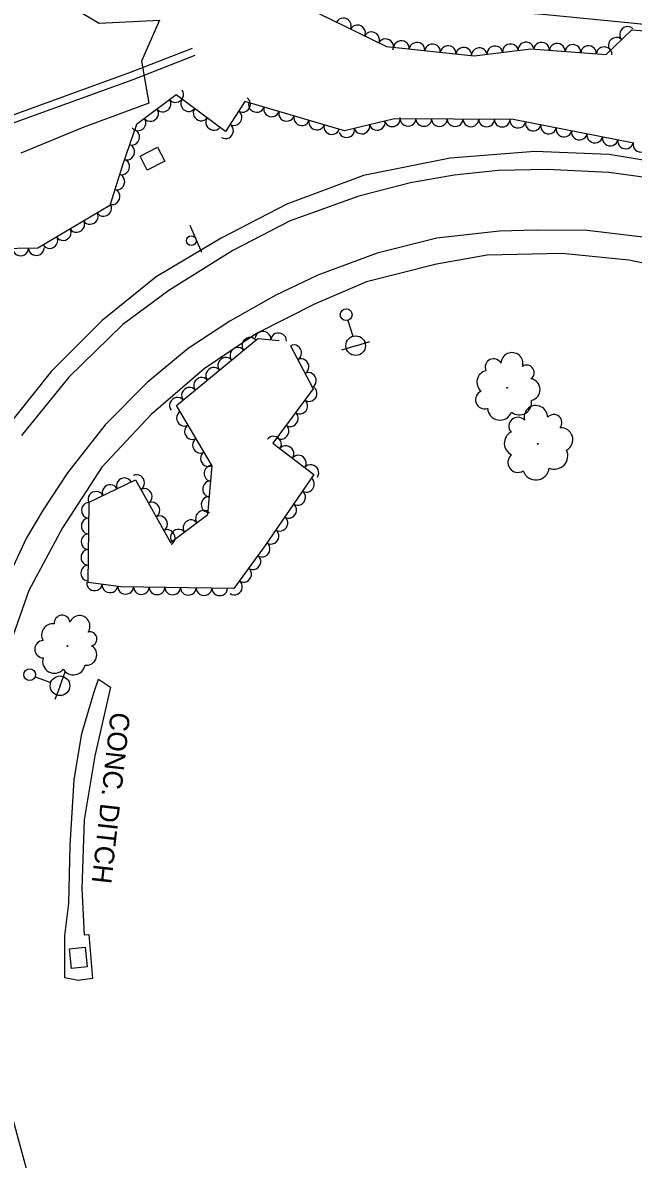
# Model space of a CAD drawing. Extents: x 1722896 to 1754269, y 648279 to 666297.
# Drawn here: x 1726002.8 to 1726158.6, y 657990.5 to 658280.2 of the extents above; entities that cross this region are included whole.
import ezdxf

# ---------------------------------------------------------------- set-up
doc = ezdxf.new("R2010")
doc.units = 0
for name, color, linetype in [('DESIGN - CENTERLINE - Proposed', 7, 'Continuous'), ('DESIGN - PUBLIC HEARING - Shapes', 7, 'Continuous'), ('DESIGN - SCRATCH - User 1', 7, 'Continuous'), ('SURVEY - CENTERLINE - Preliminary', 7, 'Continuous'), ('SURVEY - CENTERLINE - Preliminary Text', 7, 'Continuous'), ('SURVEY - CONTOURS - Intermediate with optional Text', 7, 'Continuous'), ('SURVEY - DRAINAGE - Natural Features', 7, 'Continuous'), ('SURVEY - DTM - Breaklines', 7, 'Continuous'), ('SURVEY - VEGETATION - Features with Text', 7, 'Continuous')]:
    doc.layers.add(name, color=color, linetype=linetype)

msp = doc.modelspace()

# ---------------------------------------------------------------- linework, layer by layer
at = {"layer": 'DESIGN - CENTERLINE - Proposed'}
msp.add_lwpolyline([(1726025.21, 658110.82), (1726021.23, 658093.28), (1726018.52, 658077.02), (1726017.88, 658059.51), (1726018.51, 658047.69), (1726019.68, 658047.75), (1726020.57, 658036.56), (1726016.99, 658036.03), (1726013.57, 658036.73), (1726013.52, 658047.53), (1726014.57, 658055.64), (1726014.88, 658070.45), (1726015.97, 658087.21), (1726017.9, 658098.97), (1726021.06, 658109.64), (1726022.12, 658112.85), (1726025.21, 658110.82)], dxfattribs=at)
at = {"layer": 'DESIGN - PUBLIC HEARING - Shapes'}
msp.add_line((1726045.46, 658228.56), (1726048.46, 658221.68), dxfattribs=at)
msp.add_circle((1726045.84, 658224.61), 1.25, dxfattribs=at)
at = {"layer": 'DESIGN - SCRATCH - User 1'}
for points in [[(1725777.26, 658448.21), (1725810.17, 658390.95), (1725837.69, 658340.83), (1725869.98, 658283.07), (1725902.6, 658224.96), (1725979.52, 658249.17), (1726030.3, 658267.54), (1726046.14, 658273.66)], [(1725775.6, 658447.25), (1725808.5, 658390.01), (1725836.01, 658339.9), (1725868.31, 658282.13), (1725901.69, 658222.66), (1725980.14, 658247.35), (1726030.97, 658265.74), (1726046.83, 658271.87)]]:
    msp.add_lwpolyline(points, dxfattribs=at)
at = {"layer": 'SURVEY - CENTERLINE - Preliminary'}
msp.add_lwpolyline([(1726013.35, 658285.33), (1726022.33, 658280.04), (1726037.69, 658280.86), (1726033.1, 658270.41), (1726034.98, 658259.71), (1726017.97, 658253.4), (1726002.3, 658246.9)], dxfattribs=at)
at = {"layer": 'SURVEY - CENTERLINE - Preliminary Text'}
for points in [[(1726016.79, 658285.92), (1726024.89, 658291.66), (1726044.46, 658292.38), (1726072.41, 658289.58), (1726104.41, 658284.74), (1726135.49, 658282.36), (1726158.01, 658280.12), (1726186.55, 658277.18), (1726209.55, 658273.6)], [(1726175.37, 658242.74), (1726152.42, 658246.58), (1726133.48, 658247.38), (1726111.9, 658245.69), (1726089.77, 658241.21), (1726070.19, 658233.92), (1726053.43, 658225.24), (1726036.81, 658215.37), (1726023.04, 658204.24), (1726010.07, 658191.3), (1725997.08, 658174.98)], [(1726168.54, 658239.8), (1726152.36, 658242.02), (1726136.57, 658242.74), (1726124.16, 658242.54), (1726112.9, 658241.29), (1726101.74, 658239.4), (1726088.54, 658235.97), (1726071.02, 658229.66), (1726056.42, 658222.11), (1726040.07, 658211.89), (1726028.33, 658203.27), (1726014.58, 658189.81), (1726002.49, 658174.96)], [(1726161.74, 658225.39), (1726146.77, 658227.19), (1726133.78, 658227.32), (1726124.41, 658227.01), (1726108.49, 658225.25), (1726093.24, 658221.46), (1726078.13, 658215.8), (1726067.35, 658210.69), (1726055.67, 658204.11), (1726045.02, 658197.14), (1726034.52, 658188.48), (1726023.85, 658177.69), (1726014.27, 658165.42), (1726008.02, 658156), (1726003.79, 658148.91), (1725997.36, 658135.15)], [(1726175.01, 658216), (1726157.4, 658219.61), (1726140.47, 658221.39), (1726121.31, 658220.96), (1726108.36, 658218.65), (1726090.5, 658214.09), (1726077.44, 658208.55), (1726062.47, 658200.97), (1726049.13, 658191.92), (1726035.54, 658180.34), (1726023.01, 658166.91), (1726012.93, 658151.43), (1726004.4, 658135.44), (1725997.51, 658115.85)], [(1725999.91, 658001.89), (1726006.85, 657976.56), (1726013.61, 657955.72), (1726022.11, 657934.62), (1726032.78, 657915.27), (1726044.85, 657896.17), (1726056.6, 657878.95), (1726071.45, 657856.6), (1726084.68, 657837.08)]]:
    msp.add_lwpolyline(points, dxfattribs=at)
at = {"layer": 'SURVEY - DRAINAGE - Natural Features'}
for p, q in [((1726035.89, 658245.5), (1726035.89, 658245.5)), ((1726016.99, 658041.81), (1726016.99, 658041.81))]:
    msp.add_line(p, q, dxfattribs=at)
for points in [[(1726037.18, 658248.43), (1726039.03, 658244.88), (1726034.59, 658242.57), (1726032.75, 658246.12), (1726037.18, 658248.43)], [(1726014.73, 658044.09), (1726018.71, 658044.51), (1726019.24, 658039.54), (1726015.26, 658039.11), (1726014.73, 658044.09)]]:
    msp.add_lwpolyline(points, dxfattribs=at)
at = {"layer": 'SURVEY - DTM - Breaklines'}
for p, q in [((1726085.77, 658204.31), (1726087.01, 658200.24)), ((1726087.75, 658197.85), (1726091.33, 658198.95)), ((1726087.75, 658197.85), (1726084.16, 658196.75)), ((1726012.32, 658111.15), (1726013.61, 658114.67)), ((1726005.99, 658113.47), (1726009.98, 658112.01)), ((1726012.32, 658111.15), (1726011.04, 658107.63))]:
    msp.add_line(p, q, dxfattribs=at)
for centre, radius in [((1726085.33, 658205.74), 1.5), ((1726087.75, 658197.85), 2.5), ((1726004.58, 658113.98), 1.5), ((1726012.32, 658111.15), 2.5)]:
    msp.add_circle(centre, radius, dxfattribs=at)
at = {"layer": 'SURVEY - VEGETATION - Features with Text'}
for points in [[(1726078.04, 658282.72), (1726095.58, 658274.08), (1726117.95, 658271.72), (1726132.43, 658273.5), (1726151.68, 658272.09), (1726158.19, 658278.38), (1726185.89, 658276.26)], [(1726158.69, 658249.51), (1726127.96, 658255.47), (1726097.66, 658255.71), (1726084.89, 658252.65), (1726059.48, 658260.09), (1726054.52, 658252.43), (1726041.93, 658261.83), (1726031.81, 658254.21), (1726028.38, 658244.1), (1726024.99, 658233.62), (1726006.68, 658222.74), (1725991.11, 658222.46)], [(1726071.1, 658197.85), (1726076.91, 658186.86), (1726066.59, 658173.03), (1726077.06, 658165.04), (1726064.67, 658146.93), (1726056.68, 658135.96), (1726027.87, 658136.41), (1726019.5, 658137.52), (1726019.72, 658157.95), (1726031.6, 658163.63), (1726040.5, 658147.64), (1726050.01, 658154.79), (1726051.12, 658167.26), (1726042.04, 658182.58), (1726062.77, 658199.71), (1726068.25, 658199.2)]]:
    msp.add_lwpolyline(points, dxfattribs=at)
for centre, radius in [((1726126.4, 658187.13), 0.0977), ((1726134.22, 658172.83), 0.105), ((1726014.23, 658121.29), 0.0927)]:
    msp.add_circle(centre, radius, dxfattribs=at)
for centre, radius, start, end in [((1726127.61, 658193.3), 2.79, 345.0009, 178.4206), ((1726122.93, 658192.39), 2.13, 27.6196, 204.9387), ((1726131.38, 658190.98), 1.92, 304.9802, 123.7259), ((1726121.68, 658188.55), 3.01, 102.9066, 229.7523), ((1726131.98, 658186.65), 2.8, 282.8641, 79.653), ((1726120.65, 658184.1), 2.34, 113.0655, 288.0658), ((1726129.46, 658183.39), 3.19, 231.9168, 9.441), ((1726124.54, 658182.04), 3.17, 182.8126, 338.6511), ((1726133.73, 658179.58), 3.01, 0.2133, 193.633), ((1726129.13, 658177.31), 2.29, 42.832, 220.1511), ((1726138.3, 658178.23), 2.07, 320.1926, 138.9383), ((1726128.91, 658172.98), 3.24, 118.119, 244.9647), ((1726140.15, 658173.9), 3.01, 298.0765, 94.8654), ((1726129.1, 658168.07), 2.52, 128.278, 303.2782), ((1726138.45, 658169.82), 3.43, 247.1292, 24.6535), ((1726133.72, 658167.02), 3.41, 198.0251, 353.8635), ((1726012.85, 658127.11), 2.02, 7.481, 184.8002), ((1726017.32, 658126.39), 2.65, 324.8624, 158.2821), ((1726010.48, 658124.1), 2.86, 82.7681, 209.6138), ((1726019.91, 658123.09), 1.82, 284.8417, 103.5873), ((1726008.11, 658120.48), 2.22, 92.927, 267.9273), ((1726019.03, 658119.04), 2.66, 262.7255, 59.5144), ((1726010.9, 658117.37), 3.01, 162.6741, 318.5126), ((1726015.73, 658116.97), 3.03, 211.7783, 349.3025)]:
    msp.add_arc(centre, radius, start, end, dxfattribs=at)
for centre, major_axis in [((1726084.68, 658279.45), (1.79, -0.88)), ((1726088.26, 658277.69), (1.79, -0.88)), ((1726091.85, 658275.92), (1.79, -0.88)), ((1726154.17, 658274.49), (1.44, 1.39)), ((1726157.05, 658277.27), (1.44, 1.39)), ((1726095.44, 658274.15), (1.79, -0.88)), ((1726099.4, 658273.68), (1.99, -0.21)), ((1726103.38, 658273.26), (1.99, -0.21)), ((1726107.36, 658272.84), (1.99, -0.21)), ((1726111.34, 658272.42), (1.99, -0.21)), ((1726115.31, 658271.99), (1.99, -0.21)), ((1726119.29, 658271.88), (1.98, 0.24)), ((1726123.26, 658272.37), (1.98, 0.24)), ((1726127.23, 658272.86), (1.98, 0.24)), ((1726131.2, 658273.35), (1.98, 0.24)), ((1726135.18, 658273.3), (1.99, -0.15)), ((1726139.17, 658273.01), (1.99, -0.15)), ((1726143.16, 658272.72), (1.99, -0.15)), ((1726147.15, 658272.42), (1.99, -0.15)), ((1726151.14, 658272.13), (1.99, -0.15)), ((1726041.87, 658261.79), (-1.6, -1.2)), ((1726038.68, 658259.38), (-1.6, -1.2)), ((1726045.08, 658259.49), (-1.6, 1.2)), ((1726058.98, 658259.32), (-1.09, -1.68)), ((1726062.43, 658259.23), (-1.92, 0.56)), ((1726035.48, 658256.97), (-1.6, -1.2)), ((1726048.28, 658257.09), (-1.6, 1.2)), ((1726056.81, 658255.96), (-1.09, -1.68)), ((1726066.27, 658258.1), (-1.92, 0.56)), ((1726070.11, 658256.98), (-1.92, 0.56)), ((1726073.95, 658255.85), (-1.92, 0.56)), ((1726032.29, 658254.57), (-1.6, -1.2)), ((1726051.48, 658254.7), (-1.6, 1.2)), ((1726054.63, 658252.6), (-1.09, -1.68)), ((1726077.79, 658254.73), (-1.92, 0.56)), ((1726081.63, 658253.6), (-1.92, 0.56)), ((1726089.36, 658253.72), (-1.94, -0.47)), ((1726093.25, 658254.65), (-1.94, -0.47)), ((1726097.14, 658255.58), (-1.94, -0.47)), ((1726101.13, 658255.68), (-2, 0.02)), ((1726105.13, 658255.65), (-2, 0.02)), ((1726109.13, 658255.62), (-2, 0.02)), ((1726113.13, 658255.59), (-2, 0.02)), ((1726117.13, 658255.56), (-2, 0.02)), ((1726121.13, 658255.53), (-2, 0.02)), ((1726125.13, 658255.49), (-2, 0.02)), ((1726129.1, 658255.25), (-1.96, 0.38)), ((1726133.03, 658254.49), (-1.96, 0.38)), ((1726136.96, 658253.73), (-1.96, 0.38)), ((1726030.72, 658250.98), (-0.64, -1.89)), ((1726085.47, 658252.79), (-1.94, -0.47)), ((1726140.88, 658252.97), (-1.96, 0.38)), ((1726144.81, 658252.2), (-1.96, 0.38)), ((1726148.74, 658251.44), (-1.96, 0.38)), ((1726152.67, 658250.68), (-1.96, 0.38)), ((1726029.44, 658247.2), (-0.64, -1.89)), ((1726156.59, 658249.92), (-1.96, 0.38)), ((1726160.5, 658249.08), (-1.95, 0.46)), ((1726028.16, 658243.41), (-0.62, -1.9)), ((1726026.93, 658239.6), (-0.62, -1.9)), ((1726025.69, 658235.79), (-0.62, -1.9)), ((1726023.51, 658232.75), (-1.72, -1.02)), ((1726020.08, 658230.7), (-1.72, -1.02)), ((1726013.2, 658226.61), (-1.72, -1.02)), ((1726016.64, 658228.66), (-1.72, -1.02)), ((1726009.76, 658224.57), (-1.72, -1.02)), ((1726002.27, 658222.66), (-2, -0.04)), ((1726006.26, 658222.73), (-2, -0.04)), ((1726064.1, 658199.58), (1.99, -0.19)), ((1726060.71, 658198.01), (1.54, 1.27)), ((1726068.08, 658199.21), (1.99, -0.19)), ((1726057.63, 658195.46), (1.54, 1.27)), ((1726072.04, 658196.08), (0.94, -1.77)), ((1726054.55, 658192.91), (1.54, 1.27)), ((1726073.91, 658192.55), (0.94, -1.77)), ((1726048.38, 658187.82), (1.54, 1.27)), ((1726051.46, 658190.37), (1.54, 1.27)), ((1726075.78, 658189.01), (0.94, -1.77)), ((1726045.29, 658185.27), (1.54, 1.27)), ((1726075.97, 658185.6), (-1.2, -1.6)), ((1726042.21, 658182.72), (1.54, 1.27)), ((1726073.58, 658182.4), (-1.2, -1.6)), ((1726043.96, 658179.33), (-1.02, 1.72)), ((1726071.19, 658179.19), (-1.2, -1.6)), ((1726046, 658175.89), (-1.02, 1.72)), ((1726068.79, 658175.99), (-1.2, -1.6)), ((1726048.04, 658172.45), (-1.02, 1.72)), ((1726066.84, 658172.84), (1.59, -1.21)), ((1726070.02, 658170.41), (1.59, -1.21)), ((1726050.09, 658169.01), (-1.02, 1.72)), ((1726073.2, 658167.99), (1.59, -1.21)), ((1726050.95, 658165.31), (0.18, 1.99)), ((1726076.38, 658165.56), (1.59, -1.21)), ((1726028.68, 658162.23), (1.8, 0.86)), ((1726031.97, 658162.97), (0.97, -1.75)), ((1726075.29, 658162.45), (-1.13, -1.65)), ((1726021.46, 658158.78), (1.8, 0.86)), ((1726025.07, 658160.51), (1.8, 0.86)), ((1726033.92, 658159.47), (0.97, -1.75)), ((1726050.59, 658161.32), (0.18, 1.99)), ((1726073.03, 658159.15), (-1.13, -1.65)), ((1726019.69, 658155.88), (0.02, 2)), ((1726035.86, 658155.98), (0.97, -1.75)), ((1726050.24, 658157.34), (0.18, 1.99)), ((1726048.86, 658153.92), (1.6, 1.2)), ((1726070.77, 658155.84), (-1.13, -1.65)), ((1726019.65, 658151.88), (0.02, 2)), ((1726037.81, 658152.48), (0.97, -1.75)), ((1726045.66, 658151.52), (1.6, 1.2)), ((1726068.51, 658152.54), (-1.13, -1.65)), ((1726019.61, 658147.88), (0.02, 2)), ((1726039.75, 658148.98), (0.97, -1.75)), ((1726042.46, 658149.11), (1.6, 1.2)), ((1726066.25, 658149.24), (-1.13, -1.65)), ((1726063.96, 658145.96), (-1.18, -1.62)), ((1726019.56, 658143.88), (0.02, 2)), ((1726061.61, 658142.73), (-1.18, -1.62)), ((1726019.52, 658139.88), (0.02, 2)), ((1726059.26, 658139.49), (-1.18, -1.62)), ((1726021.12, 658137.3), (-1.98, 0.26)), ((1726056.9, 658136.26), (-1.18, -1.62)), ((1726025.08, 658136.78), (-1.98, 0.26)), ((1726029.06, 658136.39), (-2, 0.03)), ((1726033.06, 658136.33), (-2, 0.03)), ((1726037.06, 658136.27), (-2, 0.03)), ((1726041.06, 658136.21), (-2, 0.03)), ((1726045.06, 658136.14), (-2, 0.03)), ((1726049.05, 658136.08), (-2, 0.03)), ((1726053.05, 658136.02), (-2, 0.03))]:
    msp.add_ellipse(centre, major_axis=major_axis, ratio=0.940188, start_param=0, end_param=3.141593, dxfattribs=at)

# ---------------------------------------------------------------- texts
at = {"layer": 'SURVEY - CONTOURS - Intermediate with optional Text'}
msp.add_text('CONC. DITCH', height=5, rotation=263.6252, dxfattribs=at).set_placement((1726025.27, 658104.6))

doc.saveas('drawing.dxf')
